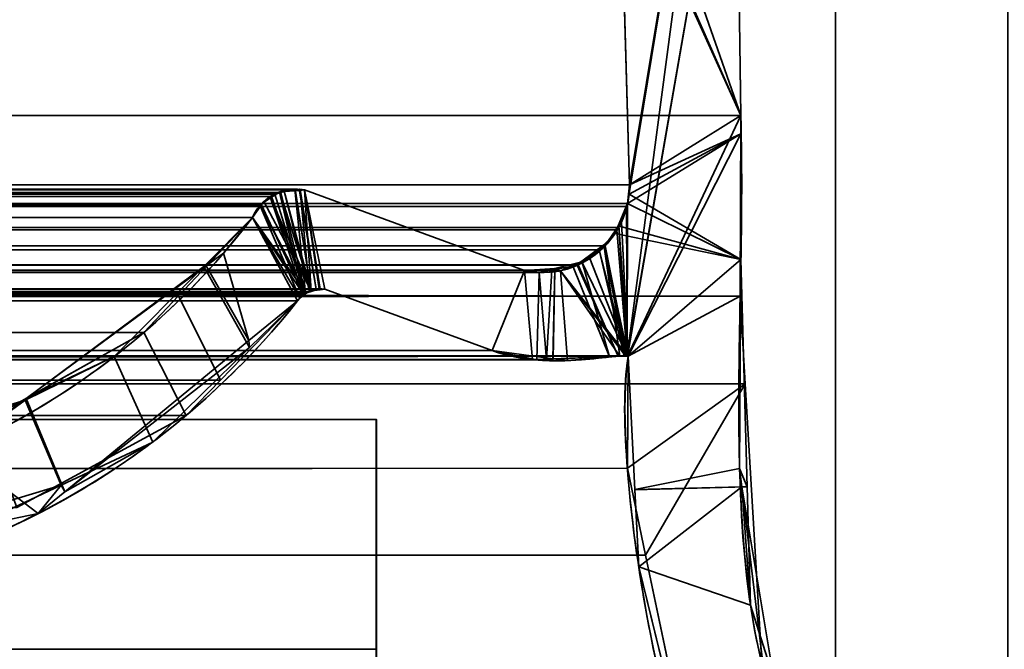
# Model space of a CAD drawing. Header units: millimetres. Extents: x -603 to 3703, y -115 to 193.
# Tile 571 of 656: x 3505.89 to 3514.47, y -2 to 3.48. Entities that reach past the tile are written whole.
import ezdxf

# ---------------------------------------------------------------- set-up
doc = ezdxf.new("R2010")
doc.units = ezdxf.units.MM
doc.layers.add('151', color=7, linetype='Continuous', true_color=0xffffff)

# ---------------------------------------------------------------- blocks, each defined once
blk = doc.blocks.new('UG_SURFACE_003')
at = {"layer": '151', "color": 252, "linetype": 'Continuous', "lineweight": 35}
for points in [[(3703.0001, -18, 2212.25), (3703.0001, 174.4, 2212.25), (2296.9999, 174.4, 2212.25), (2296.9999, -18, 2212.25)], [(2447, -18, 2062.2499), (2447, 174.4, 2062.2499), (3553, 174.4, 2062.2499), (3553, -18, 2062.2499)]]:
    blk.add_3dface(points, dxfattribs=at)
blk = doc.blocks.new('UG_SURFACE_137')
at = {"layer": '151', "color": 43, "linetype": 'Continuous', "lineweight": 35}
for points in [[(2556, 0, 948), (2582, 0, 951.5), (3509.0001, 0, 2), (2490.9999, 0, 2)], [(2582, 0, 1186.5), (2556, 0, 1190.0001), (2490.9999, 0, 2017), (3509.0001, 0, 2017)], [(3509.0001, 0, 2017), (3509.0001, 0, 2), (2582, 0, 951.5), (2582, 0, 1186.5)], [(2490.9999, 0, 2), (3509.0001, 0, 2), (3509.0001, -2), (2490.9999, -2)], [(2490.9999, 0, 2017), (2490.9999, -34, 2017), (3509.0001, -34, 2017), (3509.0001, 0, 2017)], [(3509.0001, 0, 2), (3509.0001, -16, 25), (3509.0001, -16.5, 24)], [(3509.0001, 0, 2), (3509.0001, 0, 2017), (3509.0001, -16, 27), (3509.0001, -16, 25)], [(3509.0001, 0, 2017), (3509.0001, -34, 2017), (3509.0001, -34), (3509.0001, -26, 27)], [(3509.0001, -26, 27), (3509.0001, -16, 27), (3509.0001, 0, 2017)], [(3509.0001, -16.5, 24), (3509.0001, -16.5, 14), (3509.0001, -2), (3509.0001, 0, 2)]]:
    blk.add_3dface(points, dxfattribs=at)
blk = doc.blocks.new('UG_SURFACE_163')
at = {"layer": '151', "color": 7, "linetype": 'Continuous', "lineweight": 35}
for points in [[(3511.205, 2.0412, 2018.4548), (3511.1225, 4.9715, 2018.3723), (3512.0888, 7.3541, 2019.3388)], [(3511.1854, 0.5531, 2018.4352), (3512.0888, 7.3541, 2019.3388), (3512.1326, 6.0214, 2019.3827), (3512.1284, 5.9608, 2019.3784)], [(3511.1883, 1.8784, 2018.4383), (3512.0888, 7.3541, 2019.3388), (3511.1854, 0.5531, 2018.4352)], [(3512.0888, 7.3541, 2019.3388), (3511.1883, 1.8784, 2018.4383), (3511.205, 2.0412, 2018.4548)], [(3512.1751, 2.6459, 2019.4249), (3512.1284, 5.9608, 2019.3784), (2487.8716, 5.9608, 2019.3784), (2487.8249, 2.6459, 2019.4249)], [(3511.1876, 0.5521, 2018.4376), (3511.1854, 0.5531, 2018.4352), (3512.1284, 5.9608, 2019.3784)], [(3511.1876, 0.5521, 2018.4376), (3512.1284, 5.9608, 2019.3784), (3512.1751, 2.6459, 2019.4249)], [(2488.795, 2.0412, 2018.4548), (2488.8775, 4.9715, 2018.3723), (3511.1225, 4.9715, 2018.3723), (3511.205, 2.0412, 2018.4548)], [(3512.1696, 1.0733, 2019.4194), (2487.8249, 2.6459, 2019.4249), (2487.7391, 0.3112, 2019.511)], [(3512.1696, 1.0733, 2019.4194), (3512.1751, 2.6459, 2019.4249), (2487.8249, 2.6459, 2019.4249)], [(3512.1751, 2.6459, 2019.4249), (3512.1696, 1.0733, 2019.4194), (3511.1926, 0.5499, 2018.4426), (3511.1876, 0.5521, 2018.4376)], [(2488.795, 2.0412, 2018.4548), (3511.205, 2.0412, 2018.4548), (3511.1883, 1.8784, 2018.4383), (2488.8117, 1.8784, 2018.4383)], [(2491.6265, 1.997, 2015.6233), (2489.7101, 1.295, 2017.5397), (3510.2899, 1.295, 2017.5397), (3508.3735, 1.997, 2015.6233)], [(2491.6265, 1.997, 2015.6233), (3508.3735, 1.997, 2015.6233), (3508.2934, 2.0043, 2015.5432)], [(2491.709, 1.9934, 2015.5411), (2491.6265, 1.997, 2015.6233), (3508.2934, 2.0043, 2015.5432)], [(3508.2934, 2.0043, 2015.5432), (3508.291, 2.0038, 2015.5411), (2491.709, 1.9934, 2015.5411)], [(2491.8151, 1.9887, 2015.435), (2491.709, 1.9934, 2015.5411), (3508.291, 2.0038, 2015.5411)], [(2491.8151, 1.9887, 2015.435), (3508.291, 2.0038, 2015.5411), (3508.1668, 1.974, 2015.4166)], [(3508.1668, 1.974, 2015.4166), (2491.8339, 1.982, 2015.4161), (2491.8151, 1.9887, 2015.435)], [(2491.8661, 1.9704, 2015.3837), (2491.8339, 1.982, 2015.4161), (3508.1668, 1.974, 2015.4166)], [(2491.8661, 1.9704, 2015.3837), (3508.1668, 1.974, 2015.4166), (3508.1148, 1.9616, 2015.3649)], [(3508.3826, 1.0991, 2015.6326), (3508.1148, 1.9616, 2015.3649), (3508.1668, 1.974, 2015.4166)], [(3508.3826, 1.0991, 2015.6326), (3508.1668, 1.974, 2015.4166), (3508.291, 2.0038, 2015.5411)], [(3508.4314, 1.1144, 2015.6815), (3508.291, 2.0038, 2015.5411), (3508.2934, 2.0043, 2015.5432)], [(3508.4314, 1.1144, 2015.6815), (3508.3826, 1.0991, 2015.6326), (3508.291, 2.0038, 2015.5411)], [(3508.2934, 2.0043, 2015.5432), (3508.3735, 1.997, 2015.6233), (3508.5011, 1.1363, 2015.7511), (3508.4314, 1.1144, 2015.6815)], [(3508.3735, 1.997, 2015.6233), (3508.5514, 1.1329, 2015.8014), (3508.5032, 1.1361, 2015.753)], [(3510.0083, 0.5991, 2017.2584), (3508.5514, 1.1329, 2015.8014), (3508.3735, 1.997, 2015.6233), (3510.2899, 1.295, 2017.5397)], [(3508.5032, 1.1361, 2015.753), (3508.5011, 1.1363, 2015.7511), (3508.3735, 1.997, 2015.6233)], [(3508.1148, 1.9616, 2015.3649), (2491.9114, 1.9378, 2015.3384), (2491.8661, 1.9704, 2015.3837)], [(3508.1148, 1.9616, 2015.3649), (3508.0876, 1.941, 2015.3377), (2491.9114, 1.9378, 2015.3384)], [(2492.0065, 1.8695, 2015.2435), (2491.9114, 1.9378, 2015.3384), (3508.0876, 1.941, 2015.3377)], [(2492.0065, 1.8695, 2015.2435), (3508.0876, 1.941, 2015.3377), (3507.9935, 1.8695, 2015.2435)], [(3508.3826, 1.0991, 2015.6326), (3507.9916, 1.8664, 2015.2414), (3507.9935, 1.8695, 2015.2435), (3508.0876, 1.941, 2015.3377)], [(3508.0876, 1.941, 2015.3377), (3508.1148, 1.9616, 2015.3649), (3508.3826, 1.0991, 2015.6326)], [(2488.8117, 1.8784, 2018.4383), (3511.1883, 1.8784, 2018.4383), (3511.1794, 1.8545, 2018.4293)], [(3511.1794, 1.8545, 2018.4293), (2488.8186, 1.8526, 2018.4314), (2488.8117, 1.8784, 2018.4383)], [(2488.8308, 1.8061, 2018.4193), (2488.8186, 1.8526, 2018.4314), (3511.1794, 1.8545, 2018.4293)], [(2488.8308, 1.8061, 2018.4193), (3511.1794, 1.8545, 2018.4293), (3511.1115, 1.6712, 2018.3613)], [(2488.8308, 1.8061, 2018.4193), (3511.1115, 1.6712, 2018.3613), (3511.0958, 1.6501, 2018.3458)], [(3511.0958, 1.6501, 2018.3458), (2488.905, 1.6499, 2018.3451), (2488.8308, 1.8061, 2018.4193)], [(3507.9935, 1.8695, 2015.2435), (2492.0084, 1.8664, 2015.2414), (2492.0065, 1.8695, 2015.2435)], [(3507.9935, 1.8695, 2015.2435), (3507.9916, 1.8664, 2015.2414), (2492.0084, 1.8664, 2015.2414)], [(2492.0084, 1.8664, 2015.2414), (3507.9916, 1.8664, 2015.2414), (3507.9215, 1.7573, 2015.1713), (2492.0785, 1.7573, 2015.1713)], [(3508.3826, 1.0991, 2015.6326), (3508.3673, 1.0844, 2015.6174), (3507.9215, 1.7573, 2015.1713), (3507.9916, 1.8664, 2015.2414)], [(3511.1854, 0.5531, 2018.4352), (3511.1115, 1.6712, 2018.3613), (3511.1794, 1.8545, 2018.4293)], [(3511.1794, 1.8545, 2018.4293), (3511.1883, 1.8784, 2018.4383), (3511.1854, 0.5531, 2018.4352)], [(2492.0785, 1.7573, 2015.1713), (3507.9215, 1.7573, 2015.1713), (3507.2753, 1.0745, 2014.5254), (2492.7247, 1.0745, 2014.5254)], [(3507.2753, 1.0745, 2014.5254), (3507.9215, 1.7573, 2015.1713), (3508.3144, 1.0331, 2015.5642), (3507.6427, 0.3426, 2014.8928)], [(3507.9215, 1.7573, 2015.1713), (3508.3673, 1.0844, 2015.6174), (3508.3144, 1.0331, 2015.5642)], [(2488.905, 1.6499, 2018.3451), (3511.0958, 1.6501, 2018.3458), (3510.993, 1.5104, 2018.2431)], [(2488.9185, 1.6214, 2018.3315), (2488.905, 1.6499, 2018.3451), (3510.993, 1.5104, 2018.2431)], [(3511.1854, 0.5531, 2018.4352), (3510.993, 1.5104, 2018.2431), (3511.0958, 1.6501, 2018.3458)], [(3511.0958, 1.6501, 2018.3458), (3511.1115, 1.6712, 2018.3613), (3511.1854, 0.5531, 2018.4352)], [(2488.9185, 1.6214, 2018.3315), (3510.993, 1.5104, 2018.2431), (3510.9425, 1.4749, 2018.1925)], [(3510.9425, 1.4749, 2018.1925), (2489.0566, 1.4693, 2018.1932), (2488.9185, 1.6214, 2018.3315)], [(2489.079, 1.4448, 2018.1711), (2489.0566, 1.4693, 2018.1932), (3510.9425, 1.4749, 2018.1925)], [(2489.079, 1.4448, 2018.1711), (3510.9425, 1.4749, 2018.1925), (3510.7572, 1.3446, 2018.007)], [(3511.1594, 0.5519, 2018.4095), (3511.107, 0.5496, 2018.357), (3510.7572, 1.3446, 2018.007), (3510.9425, 1.4749, 2018.1925)], [(3510.9425, 1.4749, 2018.1925), (3510.993, 1.5104, 2018.2431), (3511.1794, 0.5528, 2018.4293)], [(3510.9425, 1.4749, 2018.1925), (3511.1794, 0.5528, 2018.4293), (3511.1594, 0.5519, 2018.4095)], [(3510.993, 1.5104, 2018.2431), (3511.1854, 0.5531, 2018.4352), (3511.1794, 0.5528, 2018.4293)], [(2489.079, 1.4448, 2018.1711), (3510.7572, 1.3446, 2018.007), (3510.7486, 1.3429, 2017.9985)], [(3510.7486, 1.3429, 2017.9985), (2489.2542, 1.3555, 2017.9958), (2489.079, 1.4448, 2018.1711)], [(2489.3539, 1.3048, 2017.8962), (2489.2542, 1.3555, 2017.9958), (3510.7486, 1.3429, 2017.9985)], [(2489.4698, 1.3016, 2017.7801), (2489.3539, 1.3048, 2017.8962), (3510.7486, 1.3429, 2017.9985)], [(3510.7486, 1.3429, 2017.9985), (3510.5288, 1.3001, 2017.7789), (2489.4698, 1.3016, 2017.7801)], [(2489.4698, 1.3016, 2017.7801), (3510.5288, 1.3001, 2017.7789), (3510.4198, 1.2788, 2017.6699)], [(2489.7101, 1.295, 2017.5397), (2489.4698, 1.3016, 2017.7801), (3510.4198, 1.2788, 2017.6699)], [(3510.4198, 1.2788, 2017.6699), (3510.2899, 1.295, 2017.5397), (2489.7101, 1.295, 2017.5397)], [(3510.2899, 1.295, 2017.5397), (3510.4198, 1.2788, 2017.6699), (3510.3991, 0.5179, 2017.6492), (3510.0083, 0.5991, 2017.2584)], [(3510.4823, 0.5216, 2017.7324), (3510.4198, 1.2788, 2017.6699), (3510.5288, 1.3001, 2017.7789)], [(3510.5288, 1.3001, 2017.7789), (3510.7486, 1.3429, 2017.9985), (3511.107, 0.5496, 2018.357), (3510.4823, 0.5216, 2017.7324)], [(3510.7486, 1.3429, 2017.9985), (3510.7572, 1.3446, 2018.007), (3511.107, 0.5496, 2018.357)], [(3510.4823, 0.5216, 2017.7324), (3510.3991, 0.5179, 2017.6492), (3510.4198, 1.2788, 2017.6699)], [(3508.5514, 1.1329, 2015.8014), (3510.0083, 0.5991, 2017.2584), (2489.9917, 0.5991, 2017.2584), (2491.4486, 1.1329, 2015.8014)], [(3508.5514, 1.1329, 2015.8014), (2491.4486, 1.1329, 2015.8014), (2491.4968, 1.1297, 2015.7533)], [(3508.5011, 1.1363, 2015.7511), (2491.4968, 1.1297, 2015.7533), (2491.5607, 1.1255, 2015.6894)], [(3508.5011, 1.1363, 2015.7511), (3508.5032, 1.1361, 2015.753), (2491.4968, 1.1297, 2015.7533)], [(2491.4968, 1.1297, 2015.7533), (3508.5032, 1.1361, 2015.753), (3508.5514, 1.1329, 2015.8014)], [(2491.5607, 1.1255, 2015.6894), (3508.4314, 1.1144, 2015.6815), (3508.5011, 1.1363, 2015.7511)], [(2491.5607, 1.1255, 2015.6894), (2491.569, 1.1208, 2015.6808), (3508.4314, 1.1144, 2015.6815)], [(3508.3826, 1.0991, 2015.6326), (2491.569, 1.1208, 2015.6808), (2491.6334, 1.0854, 2015.6167)], [(3508.3826, 1.0991, 2015.6326), (3508.4314, 1.1144, 2015.6815), (2491.569, 1.1208, 2015.6808)], [(2487.7391, 0.3112, 2019.511), (3512.2144, 0.3101, 2019.4643), (3512.1696, 1.0733, 2019.4194)], [(2491.6334, 1.0854, 2015.6167), (3508.3673, 1.0844, 2015.6174), (3508.3826, 1.0991, 2015.6326)], [(3508.3673, 1.0844, 2015.6174), (2491.6334, 1.0854, 2015.6167), (2491.6434, 1.08, 2015.6066)], [(2491.6434, 1.08, 2015.6066), (3508.3144, 1.0331, 2015.5642), (3508.3673, 1.0844, 2015.6174)], [(2491.6434, 1.08, 2015.6066), (2491.6856, 1.0331, 2015.5642), (3508.3144, 1.0331, 2015.5642)], [(3508.3144, 1.0331, 2015.5642), (2491.6856, 1.0331, 2015.5642), (2492.3894, 0.4432, 2014.8606)], [(2492.3894, 0.4432, 2014.8606), (3507.6427, 0.3426, 2014.8928), (3508.3144, 1.0331, 2015.5642)], [(2493.0248, 0.7572, 2014.2252), (2492.7247, 1.0745, 2014.5254), (3507.2753, 1.0745, 2014.5254)], [(2493.0248, 0.7572, 2014.2252), (3507.2753, 1.0745, 2014.5254), (3506.9752, 0.7572, 2014.2252)], [(3507.6427, 0.3426, 2014.8928), (3507.3426, 0.0339, 2014.5926), (3506.9752, 0.7572, 2014.2252), (3507.2753, 1.0745, 2014.5254)], [(3511.1868, -0.4242, 2018.4369), (3511.1926, 0.5499, 2018.4426), (3512.1696, 1.0733, 2019.4194), (3512.2144, 0.3101, 2019.4643)], [(3506.9752, 0.7572, 2014.2252), (3505.5907, -0.0163, 2012.8407), (2494.4093, -0.0163, 2012.8407), (2493.0248, 0.7572, 2014.2252)], [(3505.5907, -0.0163, 2012.8407), (3506.9752, 0.7572, 2014.2252), (3507.3426, 0.0339, 2014.5926), (3505.8684, -0.7656, 2013.1185)], [(2488.7698, -0.872, 2018.4803), (3511.1926, 0.5499, 2018.4426), (3511.1868, -0.4242, 2018.4369)], [(2488.7698, -0.872, 2018.4803), (2488.8074, 0.5499, 2018.4426), (3511.1926, 0.5499, 2018.4426)], [(2488.8124, 0.5521, 2018.4376), (3511.1876, 0.5521, 2018.4376), (3511.1926, 0.5499, 2018.4426), (2488.8074, 0.5499, 2018.4426)], [(3511.1854, 0.5531, 2018.4352), (2488.8124, 0.5521, 2018.4376), (2488.8146, 0.5531, 2018.4352)], [(3511.1854, 0.5531, 2018.4352), (3511.1876, 0.5521, 2018.4376), (2488.8124, 0.5521, 2018.4376)], [(2488.8146, 0.5531, 2018.4352), (2488.8208, 0.5528, 2018.4293), (3511.1794, 0.5528, 2018.4293)], [(3511.1794, 0.5528, 2018.4293), (3511.1854, 0.5531, 2018.4352), (2488.8146, 0.5531, 2018.4352)], [(2488.8208, 0.5528, 2018.4293), (2488.8408, 0.5518, 2018.4093), (3511.1594, 0.5519, 2018.4095)], [(3511.1594, 0.5519, 2018.4095), (3511.1794, 0.5528, 2018.4293), (2488.8208, 0.5528, 2018.4293)], [(3511.107, 0.5496, 2018.357), (3511.1594, 0.5519, 2018.4095), (2488.8408, 0.5518, 2018.4093)], [(2488.8408, 0.5518, 2018.4093), (2488.8933, 0.5493, 2018.3568), (3511.107, 0.5496, 2018.357)], [(3510.4823, 0.5216, 2017.7324), (3511.107, 0.5496, 2018.357), (2488.8933, 0.5493, 2018.3568)], [(2488.8933, 0.5493, 2018.3568), (2489.5184, 0.5189, 2017.7317), (3510.4823, 0.5216, 2017.7324)], [(3510.3991, 0.5179, 2017.6492), (3510.4823, 0.5216, 2017.7324), (2489.5184, 0.5189, 2017.7317)], [(3510.3991, 0.5179, 2017.6492), (2489.5184, 0.5189, 2017.7317), (2489.5771, 0.516, 2017.673)], [(2489.5771, 0.516, 2017.673), (3510.0083, 0.5991, 2017.2584), (3510.3991, 0.5179, 2017.6492)], [(2489.5771, 0.516, 2017.673), (2489.9917, 0.5991, 2017.2584), (3510.0083, 0.5991, 2017.2584)], [(3507.3426, 0.0339, 2014.5926), (2492.3894, 0.4432, 2014.8606), (2493.8078, -0.7461, 2013.4423)], [(3507.3426, 0.0339, 2014.5926), (3507.6427, 0.3426, 2014.8928), (2492.3894, 0.4432, 2014.8606)], [(3512.3572, -2.122, 2019.6073), (2487.7391, 0.3112, 2019.511), (2487.6506, -2.0889, 2019.5994)], [(3512.3572, -2.122, 2019.6073), (3512.2144, 0.3101, 2019.4643), (2487.7391, 0.3112, 2019.511)], [(3512.2144, 0.3101, 2019.4643), (3511.3459, -1.1811, 2018.5959), (3511.1868, -0.4242, 2018.4369)], [(3512.2144, 0.3101, 2019.4643), (3512.3572, -2.122, 2019.6073), (3511.8258, -3.4652, 2019.0759), (3511.3459, -1.1811, 2018.5959)], [(3507.3426, 0.0339, 2014.5926), (2493.8078, -0.7461, 2013.4423), (2494.1099, -0.8298, 2013.1402)], [(2494.1099, -0.8298, 2013.1402), (3505.8684, -0.7656, 2013.1185), (3507.3426, 0.0339, 2014.5926)], [(3511.1868, -0.4242, 2018.4369), (2488.6947, -1.1994, 2018.5554), (2488.7698, -0.872, 2018.4803)], [(3511.1868, -0.4242, 2018.4369), (3511.3459, -1.1811, 2018.5959), (2488.6947, -1.1994, 2018.5554)], [(3511.8258, -3.4652, 2019.0759), (2488.1754, -3.4655, 2019.0747), (2488.6947, -1.1994, 2018.5554)], [(2488.6947, -1.1994, 2018.5554), (3511.3459, -1.1811, 2018.5959), (3511.8258, -3.4652, 2019.0759)]]:
    blk.add_3dface(points, dxfattribs=at)
blk = doc.blocks.new('UG_SURFACE_164')
at = {"layer": '151', "color": 7, "linetype": 'Continuous', "lineweight": 35}
for points in [[(3512.1284, 5.9608, -7.75), (3512.1751, 2.6459, -7.75), (3510.8702, 6.3656, -7.75), (3510.9499, 6.4447, -7.75)], [(3511.0943, 5.0879, -7.75), (3511.0817, 5.1408, -7.75), (3510.8702, 6.3656, -7.75), (3512.1751, 2.6459, -7.75)], [(3512.1751, 2.6459, 2019.4249), (3512.1284, 5.9608, 2019.3784), (3511.1225, 4.9715, 2018.3723), (3511.205, 2.0412, 2018.4548)], [(3512.1751, 2.6459, -7.75), (3512.1284, 5.9608, -7.75), (3512.1284, 5.9608, 2019.3784), (3512.1751, 2.6459, 2019.4249)], [(3512.1751, 2.6459, -7.75), (3511.1225, 4.9715, -7.75), (3511.0943, 5.0879, -7.75)], [(3511.205, 2.0412, -7.75), (3511.1225, 4.9715, -7.75), (3512.1751, 2.6459, -7.75), (3512.1751, 2.4846, -7.75)], [(3511.205, 2.0412, 2018.4548), (3511.1225, 4.9715, 2018.3723), (3511.1225, 4.9715, -7.75), (3511.205, 2.0412, -7.75)], [(3511.205, 2.0412, 2018.4548), (3512.1744, 2.4847, 2019.4244), (3512.1751, 2.6459, 2019.4249)], [(3512.1751, 2.6459, -7.75), (3512.1751, 2.6459, 2019.4249), (3512.1744, 2.4847, 2019.4244)], [(3512.1744, 2.4847, 2019.4244), (3512.1751, 2.4846, -7.75), (3512.1751, 2.6459, -7.75)], [(3511.1883, 1.8784, 2018.4383), (3511.1356, 1.7194, 2018.3856), (3511.1926, 0.5499, 2018.4426), (3512.1744, 2.4847, 2019.4244)], [(3511.2011, 1.9593, 2018.451), (3511.1883, 1.8784, 2018.4383), (3512.1744, 2.4847, 2019.4244)], [(3512.1648, -0.4257, 2019.4149), (3512.1744, 2.4847, 2019.4244), (3511.1926, 0.5499, 2018.4426), (3511.2517, -0.6106, 2018.5015)], [(3512.1744, 2.4847, 2019.4244), (3511.205, 2.0412, 2018.4548), (3511.2011, 1.9593, 2018.451)], [(3512.1751, 2.4846, -7.75), (3512.1753, 1.3919, -7.75), (3511.2011, 1.9593, -7.75), (3511.205, 2.0412, -7.75)], [(3512.1753, 1.3919, -7.75), (3512.1744, 2.4847, 2019.4244), (3512.1648, -0.4257, 2019.4149)], [(3512.1753, 1.3919, -7.75), (3512.1751, 2.4846, -7.75), (3512.1744, 2.4847, 2019.4244)], [(3508.1606, 1.9809, -7.75), (3508.0781, 1.9312, -7.75), (3508.0776, 1.9273, 2015.3277)], [(3508.0776, 1.9273, 2015.3277), (3508.1553, 1.979, 2015.4052), (3508.1606, 1.9809, -7.75)], [(3508.1553, 1.979, 2015.4052), (3508.0776, 1.9273, 2015.3277), (3508.3661, 1.0806, 2015.6159)], [(3508.0781, 1.9312, -7.75), (3508.1606, 1.9809, -7.75), (3508.4338, 1.1185, -7.75)], [(3508.1553, 1.979, 2015.4052), (3508.1973, 1.9858, -7.75), (3508.1606, 1.9809, -7.75)], [(3508.1553, 1.979, 2015.4052), (3508.1971, 1.9825, 2015.4469), (3508.1973, 1.9858, -7.75)], [(3508.3661, 1.0806, 2015.6159), (3508.4169, 1.1172, 2015.667), (3508.1971, 1.9825, 2015.4469), (3508.1553, 1.979, 2015.4052)], [(3508.4338, 1.1185, -7.75), (3508.1606, 1.9809, -7.75), (3508.1973, 1.9858, -7.75)], [(3508.3292, 2.003, -7.75), (3508.1973, 1.9858, -7.75), (3508.1971, 1.9825, 2015.4469)], [(3508.1971, 1.9825, 2015.4469), (3508.3356, 1.9939, 2015.5857), (3508.3292, 2.003, -7.75)], [(3508.3356, 1.9939, 2015.5857), (3508.1971, 1.9825, 2015.4469), (3508.4169, 1.1172, 2015.667)], [(3508.1973, 1.9858, -7.75), (3508.3292, 2.003, -7.75), (3508.4763, 1.1339, -7.75), (3508.4338, 1.1185, -7.75)], [(3508.4763, 1.1339, -7.75), (3508.3292, 2.003, -7.75), (3508.3351, 2.0022, -7.75)], [(3508.3356, 1.9939, 2015.5857), (3508.3351, 2.0022, -7.75), (3508.3292, 2.003, -7.75)], [(3508.5099, 1.1335, -7.75), (3508.4763, 1.1339, -7.75), (3508.3351, 2.0022, -7.75), (3508.3735, 1.997, -7.75)], [(3508.3735, 1.997, -7.75), (3508.3351, 2.0022, -7.75), (3508.3356, 1.9939, 2015.5857)], [(3508.3735, 1.997, 2015.6233), (3508.3356, 1.9939, 2015.5857), (3508.4169, 1.1172, 2015.667), (3508.4324, 1.119, 2015.6825)], [(3508.3356, 1.9939, 2015.5857), (3508.3735, 1.997, 2015.6233), (3508.3735, 1.997, -7.75)], [(3508.3735, 1.997, -7.75), (3508.5514, 1.1329, -7.75), (3508.5099, 1.1335, -7.75)], [(3508.3735, 1.997, -7.75), (3510.2899, 1.295, -7.75), (3510.0083, 0.5991, -7.75), (3508.5514, 1.1329, -7.75)], [(3510.2899, 1.295, 2017.5397), (3508.3735, 1.997, 2015.6233), (3508.5514, 1.1329, 2015.8014), (3510.0083, 0.5991, 2017.2584)], [(3508.4324, 1.119, 2015.6825), (3508.5104, 1.1281, 2015.7604), (3508.3735, 1.997, 2015.6233)], [(3508.5104, 1.1281, 2015.7604), (3508.5514, 1.1329, 2015.8014), (3508.3735, 1.997, 2015.6233)], [(3508.3735, 1.997, 2015.6233), (3510.2899, 1.295, 2017.5397), (3510.2899, 1.295, -7.75), (3508.3735, 1.997, -7.75)], [(3511.2011, 1.9593, 2018.451), (3511.205, 2.0412, 2018.4548), (3511.205, 2.0412, -7.75), (3511.2011, 1.9593, -7.75)], [(3508.0192, 1.8956, -7.75), (3507.9911, 1.8559, -7.75), (3507.987, 1.8578, 2015.2371)], [(3507.987, 1.8578, 2015.2371), (3507.9978, 1.8741, 2015.2476), (3508.0192, 1.8956, -7.75)], [(3508.4338, 1.1185, -7.75), (3508.3854, 1.1008, -7.75), (3507.9911, 1.8559, -7.75), (3508.0192, 1.8956, -7.75)], [(3507.9978, 1.8741, 2015.2476), (3508.0781, 1.9312, -7.75), (3508.0192, 1.8956, -7.75)], [(3507.9978, 1.8741, 2015.2476), (3508.0776, 1.9273, 2015.3277), (3508.0781, 1.9312, -7.75)], [(3508.3661, 1.0806, 2015.6159), (3508.0776, 1.9273, 2015.3277), (3507.9978, 1.8741, 2015.2476)], [(3508.0192, 1.8956, -7.75), (3508.0781, 1.9312, -7.75), (3508.4338, 1.1185, -7.75)], [(3512.1753, 1.3919, -7.75), (3511.1883, 1.8784, -7.75), (3511.2011, 1.9593, -7.75)], [(3511.2011, 1.9593, -7.75), (3511.1883, 1.8784, -7.75), (3511.1883, 1.8784, 2018.4383), (3511.2011, 1.9593, 2018.451)], [(3508.3325, 1.0564, 2015.5826), (3507.987, 1.8578, 2015.2371), (3507.9215, 1.7573, 2015.1713)], [(3507.9215, 1.7573, 2015.1713), (3507.987, 1.8578, 2015.2371), (3507.9911, 1.8559, -7.75)], [(3507.9215, 1.7573, -7.75), (3507.9911, 1.8559, -7.75), (3508.3854, 1.1008, -7.75)], [(3507.9911, 1.8559, -7.75), (3507.9215, 1.7573, -7.75), (3507.9215, 1.7573, 2015.1713)], [(3507.9978, 1.8741, 2015.2476), (3507.987, 1.8578, 2015.2371), (3508.3325, 1.0564, 2015.5826), (3508.3661, 1.0806, 2015.6159)], [(3511.1079, 1.6861, -7.75), (3511.1883, 1.8784, -7.75), (3512.1753, 1.3919, -7.75)], [(3511.1883, 1.8784, -7.75), (3511.1079, 1.6861, -7.75), (3511.1136, 1.6875, 2018.3635)], [(3511.1136, 1.6875, 2018.3635), (3511.1356, 1.7194, 2018.3856), (3511.1883, 1.8784, -7.75)], [(3511.1356, 1.7194, 2018.3856), (3511.1883, 1.8784, 2018.4383), (3511.1883, 1.8784, -7.75)], [(3507.4978, 1.3318, -7.75), (3507.9215, 1.7573, -7.75), (3508.3144, 1.0331, -7.75), (3507.8955, 0.6251, -7.75)], [(3507.9215, 1.7573, -7.75), (3507.4978, 1.3318, -7.75), (3507.5188, 1.3368, 2014.7688)], [(3507.5188, 1.3368, 2014.7688), (3507.6692, 1.4475, 2014.919), (3507.9215, 1.7573, -7.75)], [(3507.9215, 1.7573, 2015.1713), (3507.6692, 1.4475, 2014.919), (3507.8907, 0.6861, 2015.1408), (3508.3144, 1.0331, 2015.5642)], [(3507.6692, 1.4475, 2014.919), (3507.9215, 1.7573, 2015.1713), (3507.9215, 1.7573, -7.75)], [(3507.9215, 1.7573, -7.75), (3508.3854, 1.1008, -7.75), (3508.3668, 1.0832, -7.75), (3508.3144, 1.0331, -7.75)], [(3508.3144, 1.0331, 2015.5642), (3508.3325, 1.0564, 2015.5826), (3507.9215, 1.7573, 2015.1713)], [(3511.1926, 0.5499, 2018.4426), (3511.1356, 1.7194, 2018.3856), (3511.1136, 1.6875, 2018.3635)], [(3511.1136, 1.6875, 2018.3635), (3510.9909, 1.5104, 2018.2409), (3510.9856, 1.5029, 2018.2357), (3511.1926, 0.5499, 2018.4426)], [(3510.9909, 1.5104, 2018.2409), (3511.1136, 1.6875, 2018.3635), (3511.0798, 1.6187, -7.75)], [(3511.1136, 1.6875, 2018.3635), (3511.1079, 1.6861, -7.75), (3511.0798, 1.6187, -7.75)], [(3512.1753, 1.3919, -7.75), (3511.0798, 1.6187, -7.75), (3511.1079, 1.6861, -7.75)], [(3510.9806, 1.5204, -7.75), (3511.0798, 1.6187, -7.75), (3512.1753, 1.3919, -7.75), (3511.1926, 0.5499, -7.75)], [(3511.0798, 1.6187, -7.75), (3510.9806, 1.5204, -7.75), (3510.9909, 1.5104, 2018.2409)], [(3510.9806, 1.5204, -7.75), (3510.86, 1.4006, -7.75), (3510.7906, 1.3763, 2018.0407)], [(3510.7906, 1.3763, 2018.0407), (3510.9856, 1.5029, 2018.2357), (3510.9806, 1.5204, -7.75)], [(3510.9856, 1.5029, 2018.2357), (3510.7906, 1.3763, 2018.0407), (3511.0319, 0.5441, 2018.2817), (3511.1222, 0.5502, 2018.3723)], [(3511.1926, 0.5499, -7.75), (3510.86, 1.4006, -7.75), (3510.9806, 1.5204, -7.75)], [(3510.9856, 1.5029, 2018.2357), (3510.9909, 1.5104, 2018.2409), (3510.9806, 1.5204, -7.75)], [(3511.1222, 0.5502, 2018.3723), (3511.1663, 0.5532, 2018.4164), (3510.9856, 1.5029, 2018.2357)], [(3510.9856, 1.5029, 2018.2357), (3511.1806, 0.5541, 2018.4307), (3511.1837, 0.553, 2018.4338)], [(3511.1663, 0.5532, 2018.4164), (3511.1806, 0.5541, 2018.4307), (3510.9856, 1.5029, 2018.2357)], [(3511.1837, 0.553, 2018.4338), (3511.1926, 0.5499, 2018.4426), (3510.9856, 1.5029, 2018.2357)], [(3507.8907, 0.6861, 2015.1408), (3507.6692, 1.4475, 2014.919), (3507.5188, 1.3368, 2014.7688)], [(3510.7906, 1.3763, 2018.0407), (3510.7152, 1.3273, 2017.9653), (3511.0319, 0.5441, 2018.2817)], [(3510.7152, 1.3273, 2017.9653), (3510.7906, 1.3763, 2018.0407), (3510.7911, 1.3722, -7.75)], [(3510.86, 1.4006, -7.75), (3510.7911, 1.3722, -7.75), (3510.7906, 1.3763, 2018.0407)], [(3510.7911, 1.3722, -7.75), (3510.86, 1.4006, -7.75), (3511.1926, 0.5499, -7.75), (3511.1873, 0.5524, -7.75)], [(3511.2517, -0.6131, -7.75), (3511.1926, 0.5499, -7.75), (3512.1753, 1.3919, -7.75), (3512.2309, -0.5866, -7.75)], [(3512.1648, -0.4257, 2019.4149), (3512.2309, -0.5866, -7.75), (3512.1753, 1.3919, -7.75)], [(3506.2857, -0.629, 2013.5355), (3507.8907, 0.6861, 2015.1408), (3507.5188, 1.3368, 2014.7688), (3505.9502, 0.1813, 2013.2003)], [(3505.9502, 0.1813, 2013.2003), (3507.5188, 1.3368, 2014.7688), (3507.4978, 1.3318, -7.75)], [(3507.4978, 1.3318, -7.75), (3506.7172, 0.5474, -7.75), (3505.9502, 0.1813, 2013.2003)], [(3507.8955, 0.6251, -7.75), (3507.0519, -0.1965, -7.75), (3506.7172, 0.5474, -7.75), (3507.4978, 1.3318, -7.75)], [(3510.5407, 0.5283, -7.75), (3510.0083, 0.5991, -7.75), (3510.2899, 1.295, -7.75), (3510.5553, 1.2945, -7.75)], [(3510.0083, 0.5991, 2017.2584), (3510.3617, 0.5215, 2017.6115), (3510.2899, 1.295, 2017.5397)], [(3510.5541, 1.3151, 2017.8041), (3510.2899, 1.295, 2017.5397), (3510.3617, 0.5215, 2017.6115), (3510.5381, 0.5275, 2017.7882)], [(3510.2899, 1.295, 2017.5397), (3510.5541, 1.3151, 2017.8041), (3510.5553, 1.2945, -7.75)], [(3510.5553, 1.2945, -7.75), (3510.2899, 1.295, -7.75), (3510.2899, 1.295, 2017.5397)], [(3510.5381, 0.5275, 2017.7882), (3511.0319, 0.5441, 2018.2817), (3510.7152, 1.3273, 2017.9653), (3510.5541, 1.3151, 2017.8041)], [(3510.5553, 1.2945, -7.75), (3510.603, 1.2944, -7.75), (3510.6647, 0.5118, -7.75), (3510.5407, 0.5283, -7.75)], [(3510.7911, 1.3722, -7.75), (3510.603, 1.2944, -7.75), (3510.5541, 1.3151, 2017.8041)], [(3510.5541, 1.3151, 2017.8041), (3510.7152, 1.3273, 2017.9653), (3510.7911, 1.3722, -7.75)], [(3510.603, 1.2944, -7.75), (3510.5553, 1.2945, -7.75), (3510.5541, 1.3151, 2017.8041)], [(3511.1873, 0.5524, -7.75), (3510.603, 1.2944, -7.75), (3510.7911, 1.3722, -7.75)], [(3510.603, 1.2944, -7.75), (3511.168, 0.5555, -7.75), (3511.1663, 0.5553, -7.75), (3511.1222, 0.5515, -7.75)], [(3510.603, 1.2944, -7.75), (3511.1873, 0.5524, -7.75), (3511.1837, 0.553, -7.75)], [(3511.1837, 0.553, -7.75), (3511.168, 0.5555, -7.75), (3510.603, 1.2944, -7.75)], [(3511.1222, 0.5515, -7.75), (3510.6647, 0.5118, -7.75), (3510.603, 1.2944, -7.75)], [(3508.4169, 1.1172, 2015.667), (3508.3661, 1.0806, 2015.6159), (3508.3668, 1.0832, -7.75)], [(3508.4169, 1.1172, 2015.667), (3508.3668, 1.0832, -7.75), (3508.3854, 1.1008, -7.75)], [(3508.4169, 1.1172, 2015.667), (3508.3854, 1.1008, -7.75), (3508.4338, 1.1185, -7.75)], [(3508.4338, 1.1185, -7.75), (3508.4324, 1.119, 2015.6825), (3508.4169, 1.1172, 2015.667)], [(3508.4763, 1.1339, -7.75), (3508.5104, 1.1281, 2015.7604), (3508.4324, 1.119, 2015.6825)], [(3508.4324, 1.119, 2015.6825), (3508.4338, 1.1185, -7.75), (3508.4763, 1.1339, -7.75)], [(3508.4763, 1.1339, -7.75), (3508.5099, 1.1335, -7.75), (3508.5104, 1.1281, 2015.7604)], [(3508.5104, 1.1281, 2015.7604), (3508.5099, 1.1335, -7.75), (3508.5514, 1.1329, -7.75)], [(3508.5514, 1.1329, -7.75), (3508.5514, 1.1329, 2015.8014), (3508.5104, 1.1281, 2015.7604)], [(3508.5514, 1.1329, -7.75), (3510.0083, 0.5991, -7.75), (3510.0083, 0.5991, 2017.2584), (3508.5514, 1.1329, 2015.8014)], [(3508.3144, 1.0331, -7.75), (3508.3144, 1.0331, 2015.5642), (3507.8907, 0.6861, 2015.1408)], [(3507.8907, 0.6861, 2015.1408), (3507.8955, 0.6251, -7.75), (3508.3144, 1.0331, -7.75)], [(3508.3325, 1.0564, 2015.5826), (3508.3144, 1.0331, -7.75), (3508.3668, 1.0832, -7.75)], [(3508.3325, 1.0564, 2015.5826), (3508.3144, 1.0331, 2015.5642), (3508.3144, 1.0331, -7.75)], [(3508.3668, 1.0832, -7.75), (3508.3661, 1.0806, 2015.6159), (3508.3325, 1.0564, 2015.5826)], [(3507.8955, 0.6251, -7.75), (3507.8907, 0.6861, 2015.1408), (3506.2857, -0.629, 2013.5355)], [(3506.2857, -0.629, 2013.5355), (3507.0519, -0.1965, -7.75), (3507.8955, 0.6251, -7.75)], [(3505.9421, 0.1689, -7.75), (3506.7172, 0.5474, -7.75), (3507.0519, -0.1965, -7.75), (3506.2551, -0.5715, -7.75)], [(3506.7172, 0.5474, -7.75), (3505.9421, 0.1689, -7.75), (3505.9502, 0.1813, 2013.2003)], [(3510.3617, 0.5215, 2017.6115), (3510.0083, 0.5991, -7.75), (3510.5407, 0.5283, -7.75)], [(3510.3617, 0.5215, 2017.6115), (3510.0083, 0.5991, 2017.2584), (3510.0083, 0.5991, -7.75)], [(3510.5407, 0.5283, -7.75), (3510.5381, 0.5275, 2017.7882), (3510.3617, 0.5215, 2017.6115)], [(3511.1222, 0.5515, -7.75), (3511.0319, 0.5441, 2018.2817), (3510.5381, 0.5275, 2017.7882)], [(3510.5381, 0.5275, 2017.7882), (3510.6647, 0.5118, -7.75), (3511.1222, 0.5515, -7.75)], [(3510.5381, 0.5275, 2017.7882), (3510.5407, 0.5283, -7.75), (3510.6647, 0.5118, -7.75)], [(3511.1222, 0.5515, -7.75), (3511.1222, 0.5502, 2018.3723), (3511.0319, 0.5441, 2018.2817)], [(3511.1663, 0.5553, -7.75), (3511.1663, 0.5532, 2018.4164), (3511.1222, 0.5502, 2018.3723)], [(3511.1222, 0.5502, 2018.3723), (3511.1222, 0.5515, -7.75), (3511.1663, 0.5553, -7.75)], [(3511.1663, 0.5532, 2018.4164), (3511.1663, 0.5553, -7.75), (3511.168, 0.5555, -7.75)], [(3511.1663, 0.5532, 2018.4164), (3511.168, 0.5555, -7.75), (3511.1837, 0.553, -7.75)], [(3511.1837, 0.553, -7.75), (3511.1806, 0.5541, 2018.4307), (3511.1663, 0.5532, 2018.4164)], [(3511.1837, 0.553, -7.75), (3511.1837, 0.553, 2018.4338), (3511.1806, 0.5541, 2018.4307)], [(3511.1926, 0.5499, -7.75), (3511.1926, 0.5499, 2018.4426), (3511.1837, 0.553, 2018.4338)], [(3511.1837, 0.553, 2018.4338), (3511.1837, 0.553, -7.75), (3511.1873, 0.5524, -7.75)], [(3511.1837, 0.553, 2018.4338), (3511.1873, 0.5524, -7.75), (3511.1926, 0.5499, -7.75)], [(3511.2517, -0.6131, -7.75), (3511.2517, -0.6106, 2018.5015), (3511.1926, 0.5499, 2018.4426), (3511.1926, 0.5499, -7.75)], [(3505.9502, 0.1813, 2013.2003), (3505.3344, -0.2724, 2012.5842), (3506.0546, -0.8183, 2013.3045), (3506.2857, -0.629, 2013.5355)], [(3505.3344, -0.2724, 2012.5842), (3505.9502, 0.1813, 2013.2003), (3505.9421, 0.1689, -7.75)], [(3505.9421, 0.1689, -7.75), (3504.3275, -0.6193, -7.75), (3503.9043, -0.4504, 2011.1542)], [(3503.9043, -0.4504, 2011.1542), (3505.3344, -0.2724, 2012.5842), (3505.9421, 0.1689, -7.75)], [(3506.2551, -0.5715, -7.75), (3504.544, -1.3769, -7.75), (3504.3275, -0.6193, -7.75), (3505.9421, 0.1689, -7.75)], [(3506.2857, -0.629, 2013.5355), (3506.2551, -0.5715, -7.75), (3507.0519, -0.1965, -7.75)], [(3504.0915, -1.2233, 2011.3416), (3506.0546, -0.8183, 2013.3045), (3505.3344, -0.2724, 2012.5842), (3503.9043, -0.4504, 2011.1542)], [(3512.1839, -0.585, 2019.4337), (3512.1648, -0.4257, 2019.4149), (3511.2517, -0.6106, 2018.5015)], [(3512.1648, -0.4257, 2019.4149), (3512.1839, -0.585, 2019.4337), (3512.2309, -0.5866, -7.75)], [(3506.2551, -0.5715, -7.75), (3506.0546, -0.8183, 2013.3045), (3504.0915, -1.2233, 2011.3416)], [(3504.0915, -1.2233, 2011.3416), (3504.544, -1.3769, -7.75), (3506.2551, -0.5715, -7.75)], [(3506.2551, -0.5715, -7.75), (3506.2857, -0.629, 2013.5355), (3506.0546, -0.8183, 2013.3045)], [(3512.1839, -0.585, 2019.4337), (3511.2517, -0.6106, 2018.5015), (3511.2858, -1.283, 2018.5359)], [(3512.2309, -0.5866, -7.75), (3512.2597, -1.6173, -7.75), (3511.2858, -1.283, -7.75), (3511.2517, -0.6131, -7.75)], [(3511.2858, -1.283, 2018.5359), (3511.6706, -2.845, 2018.9207), (3512.3751, -2.1926, 2019.6249), (3512.1839, -0.585, 2019.4337)], [(3512.4638, -2.2577, -7.75), (3512.2597, -1.6173, -7.75), (3512.1839, -0.585, 2019.4337)], [(3512.1839, -0.585, 2019.4337), (3512.3751, -2.1926, 2019.6249), (3512.4638, -2.2577, -7.75)], [(3512.2597, -1.6173, -7.75), (3512.2309, -0.5866, -7.75), (3512.1839, -0.585, 2019.4337)], [(3511.2858, -1.283, 2018.5359), (3511.2517, -0.6106, 2018.5015), (3511.2517, -0.6131, -7.75)], [(3511.2858, -1.283, 2018.5359), (3511.2517, -0.6131, -7.75), (3511.2858, -1.283, -7.75)], [(3511.2858, -1.283, -7.75), (3511.6706, -2.845, 2018.9207), (3511.2858, -1.283, 2018.5359)], [(3511.2858, -1.283, -7.75), (3511.6732, -2.8554, -7.75), (3511.6706, -2.845, 2018.9207)], [(3511.6732, -2.8554, -7.75), (3511.2858, -1.283, -7.75), (3512.2597, -1.6173, -7.75), (3512.4638, -2.2577, -7.75)]]:
    blk.add_3dface(points, dxfattribs=at)
blk = doc.blocks.new('UG_SURFACE_167')
at = {"layer": '151', "color": 252, "linetype": 'Continuous', "lineweight": 35}
for points in [[(2485.5001, -29.92, 2021.75), (3514.4999, -29.92, 2021.75), (3514.4999, 14.42, 2021.75), (2485.5001, 14.42, 2021.75)], [(2487, -29.92, 2020.2501), (2487, 14.42, 2020.2501), (3513, 14.42, 2020.2501), (3513, -29.92, 2020.2501)], [(3514.4999, 14.42, 2021.75), (3514.4999, -29.92, 2021.75), (3513, -29.92, 2020.2501), (3513, 14.42, 2020.2501)]]:
    blk.add_3dface(points, dxfattribs=at)
blk = doc.blocks.new('UG_SURFACE_168')
at = {"layer": '151', "color": 252, "linetype": 'Continuous', "lineweight": 35}
for points in [[(3513, -29.92, 2020.2501), (3513, 14.42, 2020.2501), (3513, 14.42, -7.75), (3513, -29.92, -7.75)], [(3513, -29.92, -7.75), (3513, 14.42, -7.75), (3514.4999, 14.42, -7.75), (3514.4999, -29.92, -7.75)], [(3514.4999, -29.92, 2021.75), (3514.4999, 14.42, 2021.75), (3513, 14.42, 2020.2501), (3513, -29.92, 2020.2501)]]:
    blk.add_3dface(points, dxfattribs=at)

msp = doc.modelspace()

# ---------------------------------------------------------------- linework, layer by layer
at = {"layer": '151', "color": 252, "linetype": 'Continuous', "lineweight": 35, "true_color": 0x939598}
for p, q in [((3513, -29.92, 2020.25), (3513, 14.42, 2020.25)), ((3513, -29.92, -7.75), (3513, 14.42, -7.75)), ((3513, -29.92, 2020.25), (3513, 14.42, 2020.25)), ((3512.175, 2.6459, -7.75), (3512.1284, 5.9608, -7.75)), ((3512.1284, 5.9608, 2019.3784), (3512.175, 2.6459, 2019.425)), ((3512.175, 2.6459, 2019.425), (3512.1284, 5.9608, 2019.3784)), ((3511.1224, 4.9715, 2018.3724), (3511.2049, 2.0412, 2018.4549)), ((3511.1224, 4.9715, 2018.3724), (3511.2049, 2.0412, 2018.4549)), ((3511.2049, 2.0412, -7.75), (3511.1224, 4.9715, -7.75)), ((3512.175, 2.6459, 2019.425), (2487.825, 2.6459, 2019.425)), ((3512.175, 2.6459, -7.75), (3512.175, 2.6459, 2019.425)), ((2488.7951, 2.0412, 2018.4549), (3511.2049, 2.0412, 2018.4549)), ((2491.6266, 1.997, 2015.6234), (3508.3734, 1.997, 2015.6234)), ((3508.3734, 1.997, 2015.6234), (3508.3734, 1.997, -7.75)), ((3510.2899, 1.295, 2017.5399), (3508.3734, 1.997, 2015.6234)), ((3508.3734, 1.997, -7.75), (3510.2899, 1.295, -7.75)), ((3510.2899, 1.295, 2017.5399), (3508.3734, 1.997, 2015.6234)), ((3511.2049, 2.0412, 2018.4549), (3511.2049, 2.0412, -7.75)), ((2488.8117, 1.8784, 2018.4383), (3511.1883, 1.8784, 2018.4383)), ((3511.1883, 1.8784, 2018.4383), (3511.1883, 1.8784, -7.75)), ((2492.0786, 1.7573, 2015.1714), (3507.9214, 1.7573, 2015.1714)), ((3507.9214, 1.7573, 2015.1714), (3507.9214, 1.7573, -7.75)), ((2489.7101, 1.295, 2017.5399), (3510.2899, 1.295, 2017.5399)), ((3510.2899, 1.295, 2017.5399), (3510.2899, 1.295, -7.75)), ((3508.5515, 1.1329, 2015.8015), (2491.4485, 1.1329, 2015.8015)), ((3508.5515, 1.1329, 2015.8015), (3510.0084, 0.5991, 2017.2584)), ((3508.5515, 1.1329, 2015.8015), (3510.0084, 0.5991, 2017.2584)), ((3508.5515, 1.1329, -7.75), (3510.0084, 0.5991, -7.75)), ((3508.5515, 1.1329, -7.75), (3508.5515, 1.1329, 2015.8015)), ((3508.3143, 1.0331, 2015.5643), (2491.6857, 1.0331, 2015.5643)), ((3508.3143, 1.0331, -7.75), (3508.3143, 1.0331, 2015.5643)), ((3511.1926, 0.5499, 2018.4426), (2488.8074, 0.5499, 2018.4426)), ((3510.0084, 0.5991, 2017.2584), (2489.9916, 0.5991, 2017.2584)), ((3510.0084, 0.5991, 2017.2584), (3510.0084, 0.5991, -7.75)), ((3511.1926, 0.5499, -7.75), (3511.1926, 0.5499, 2018.4426)), ((3509, 0, 2), (3509, -2)), ((3509, 0, 2017), (2491, 0, 2017)), ((2491, 0, 2), (3509, 0, 2)), ((3509, 0, 2017), (3509, -34, 2017)), ((3509, 0, 2), (3509, 0, 2017))]:
    msp.add_line(p, q, dxfattribs=at)
for points in [[(3512.7183, -3.0566, -7.75), (3511.9096, -1.668, -7.75), (3512.2322, 0.6697, -7.75), (3512.175, 2.6459, -7.75)], [(3512.175, 2.6459, 2019.425), (3512.2322, 0.6697, 2019.4822), (3511.9096, -1.668, 2019.1596), (3512.7183, -3.0566, 2019.9683)], [(3507.9214, 1.7573, -7.75), (3507.9975, 1.9333, -7.75), (3508.1851, 2.0331, -7.75), (3508.3734, 1.997, -7.75)], [(3507.9214, 1.7573, 2015.1714), (3507.9975, 1.9333, 2015.2475), (3508.1851, 2.0331, 2015.4351), (3508.3734, 1.997, 2015.6234)], [(3511.1883, 1.8784, -7.75), (3511.1999, 1.9319, -7.75), (3511.2052, 1.9864, -7.75), (3511.2049, 2.0412, -7.75)], [(3511.1883, 1.8784, 2018.4383), (3511.1999, 1.9319, 2018.4499), (3511.2052, 1.9864, 2018.4552), (3511.2049, 2.0412, 2018.4549)], [(3510.2899, 1.295, 2017.5399), (3510.6991, 1.208, 2017.9491), (3511.1012, 1.4692, 2018.3512), (3511.1883, 1.8784, 2018.4383)], [(3510.2899, 1.295, -7.75), (3510.6991, 1.208, -7.75), (3511.1012, 1.4692, -7.75), (3511.1883, 1.8784, -7.75)], [(3501.6124, -0.7357, 2008.8624), (3504.0145, -1.1357, 2011.2645), (3506.4414, -0.1772, 2013.6914), (3507.9214, 1.7573, 2015.1714)], [(3501.6124, -0.7357, -7.75), (3504.0145, -1.1357, -7.75), (3506.4414, -0.1772, -7.75), (3507.9214, 1.7573, -7.75)], [(3508.5515, 1.1329, 2015.8015), (3508.4598, 1.1489, 2015.7098), (3508.367, 1.1099, 2015.617), (3508.3143, 1.0331, 2015.5643)], [(3508.3143, 1.0331, -7.75), (3508.367, 1.1099, -7.75), (3508.4598, 1.1489, -7.75), (3508.5515, 1.1329, -7.75)], [(3501.7144, -1.4582, -7.75), (3504.2053, -1.9092, -7.75), (3506.7426, -0.9513, -7.75), (3508.3143, 1.0331, -7.75)], [(3508.3143, 1.0331, 2015.5643), (3506.7426, -0.9513, 2013.9926), (3504.2053, -1.9092, 2011.4553), (3501.7144, -1.4582, 2008.9644)], [(3511.1926, 0.5499, 2018.4426), (3511.1383, 0.5892, 2018.3883), (3510.5426, 0.4094, 2017.7926), (3510.0084, 0.5991, 2017.2584)], [(3510.0084, 0.5991, -7.75), (3510.5426, 0.4094, -7.75), (3511.1383, 0.5892, -7.75), (3511.1926, 0.5499, -7.75)], [(3511.8398, -3.5319, 2019.0898), (3511.3398, -2.1669, 2018.5898), (3511.0783, -0.2606, 2018.3283), (3511.1926, 0.5499, 2018.4426)], [(3511.1926, 0.5499, -7.75), (3511.0783, -0.2606, -7.75), (3511.3398, -2.1669, -7.75), (3511.8398, -3.5319, -7.75)]]:
    msp.add_open_spline(points, degree=3, dxfattribs=at)
for points, knots in [([(3512.7183, -3.0566, 2019.9683), (3512.4958, -2.6745, 2019.7458), (3512.3596, -2.2152, 2019.6096), (3512.1993, -1.2668, 2019.4493), (3512.1711, -0.7791, 2019.4211), (3512.1428, 0.6888, 2019.3928), (3512.2033, 1.6671, 2019.4533), (3512.175, 2.6459, 2019.425)], [0, 0, 0, 0, 0.25, 0.25, 0.5, 0.5, 1, 1, 1, 1]), ([(3507.9214, 1.7573, 2015.1714), (3507.94, 1.8004, 2015.19), (3507.9653, 1.8384, 2015.2153), (3508.0296, 1.9095, 2015.2796), (3508.0715, 1.94, 2015.3215), (3508.1718, 1.9899, 2015.4218), (3508.233, 2.0039, 2015.483), (3508.3201, 2.0045, 2015.5701), (3508.3469, 2.0021, 2015.5969), (3508.3734, 1.997, 2015.6234)], [0, 0, 0, 0, 0.21172, 0.21172, 0.48397, 0.48397, 0.842606, 0.842606, 1, 1, 1, 1]), ([(3511.1883, 1.8784, 2018.4383), (3511.1912, 1.8918, 2018.4412), (3511.1937, 1.9053, 2018.4437), (3511.198, 1.9326, 2018.448), (3511.1998, 1.9464, 2018.4498), (3511.2039, 1.9871, 2018.4539), (3511.2051, 2.0142, 2018.4551), (3511.2049, 2.0412, 2018.4549)], [0, 0, 0, 0, 0.254117, 0.254117, 0.508231, 0.508231, 1, 1, 1, 1]), ([(3511.1883, 1.8784, 2018.4383), (3511.1724, 1.8037, 2018.4224), (3511.1452, 1.7328, 2018.3952), (3511.0779, 1.6101, 2018.3279), (3511.0372, 1.5562, 2018.2872), (3510.9222, 1.437, 2018.1722), (3510.8408, 1.3822, 2018.0908), (3510.649, 1.2961, 2017.899), (3510.5333, 1.2746, 2017.7833), (3510.3764, 1.2805, 2017.6264), (3510.3329, 1.2859, 2017.5829), (3510.2899, 1.295, 2017.5399)], [0, 0, 0, 0, 0.155527, 0.155527, 0.309097, 0.309097, 0.556994, 0.556994, 0.878213, 0.878213, 1, 1, 1, 1]), ([(3501.6124, -0.7357, 2008.8624), (3502.7368, -0.923, 2009.9868), (3503.8602, -0.8246, 2011.1102), (3505.4986, -0.226, 2012.7486), (3506.0245, 0.0461, 2013.2745), (3507.0276, 0.7643, 2014.2776), (3507.5041, 1.2119, 2014.7541), (3507.9214, 1.7573, 2015.1714)], [0, 0, 0, 0, 0.5, 0.5, 0.75, 0.75, 1, 1, 1, 1]), ([(3508.3143, 1.0331, 2015.5643), (3508.3241, 1.0474, 2015.5741), (3508.3351, 1.0601, 2015.5851), (3508.3581, 1.0819, 2015.6081), (3508.3702, 1.0912, 2015.6202), (3508.3887, 1.103, 2015.6387), (3508.395, 1.1066, 2015.645), (3508.4142, 1.1165, 2015.6642), (3508.4273, 1.1218, 2015.6773), (3508.4538, 1.13, 2015.7038), (3508.4673, 1.1329, 2015.7173), (3508.4876, 1.1354, 2015.7376), (3508.4943, 1.136, 2015.7443), (3508.5179, 1.1369, 2015.7679), (3508.5348, 1.1358, 2015.7848), (3508.5515, 1.1329, 2015.8015)], [0, 0, 0, 0, 0.165568, 0.165568, 0.325273, 0.325273, 0.404682, 0.404682, 0.564036, 0.564036, 0.723298, 0.723298, 0.80269, 0.80269, 1, 1, 1, 1]), ([(3501.7144, -1.4582, 2008.9644), (3502.8849, -1.6701, 2010.1349), (3504.0566, -1.583, 2011.3066), (3505.7688, -0.985, 2013.0188), (3506.3191, -0.7102, 2013.5691), (3507.3711, 0.0189, 2014.6211), (3507.8726, 0.4754, 2015.1226), (3508.3143, 1.0331, 2015.5643)], [0, 0, 0, 0, 0.5, 0.5, 0.75, 0.75, 1, 1, 1, 1]), ([(3511.1926, 0.5499, 2018.4426), (3511.1903, 0.5515, 2018.4403), (3511.1878, 0.5524, 2018.4378), (3511.1733, 0.5565, 2018.4233), (3511.1609, 0.5559, 2018.4109), (3511.1245, 0.5547, 2018.3745), (3511.1003, 0.552, 2018.3503), (3510.9798, 0.5386, 2018.2298), (3510.8835, 0.5258, 2018.1335), (3510.6579, 0.5089, 2017.9079), (3510.5282, 0.5069, 2017.7782), (3510.2678, 0.5291, 2017.5178), (3510.1361, 0.5538, 2017.3861), (3510.0084, 0.5991, 2017.2584)], [0, 0, 0, 0, 0.006371, 0.006371, 0.037219, 0.037219, 0.098153, 0.098153, 0.341688, 0.341688, 0.667489, 0.667489, 1, 1, 1, 1]), ([(3511.1926, 0.5499, 2018.4426), (3511.143, 0.1984, 2018.393), (3511.1642, -0.1546, 2018.4142), (3511.2225, -0.8574, 2018.4725), (3511.2695, -1.2037, 2018.5195), (3511.4466, -2.232, 2018.6966), (3511.6093, -2.9028, 2018.8593), (3511.8398, -3.5319, 2019.0898)], [0, 0, 0, 0, 0.25, 0.25, 0.5, 0.5, 1, 1, 1, 1])]:
    msp.add_open_spline(points, degree=3, knots=knots, dxfattribs=at)

# ---------------------------------------------------------------- block references
for name in ['UG_SURFACE_003', 'UG_SURFACE_167', 'UG_SURFACE_168', 'UG_SURFACE_137', 'UG_SURFACE_164', 'UG_SURFACE_163']:
    msp.add_blockref(name, (0, 0), dxfattribs=at)

doc.saveas('drawing.dxf')
